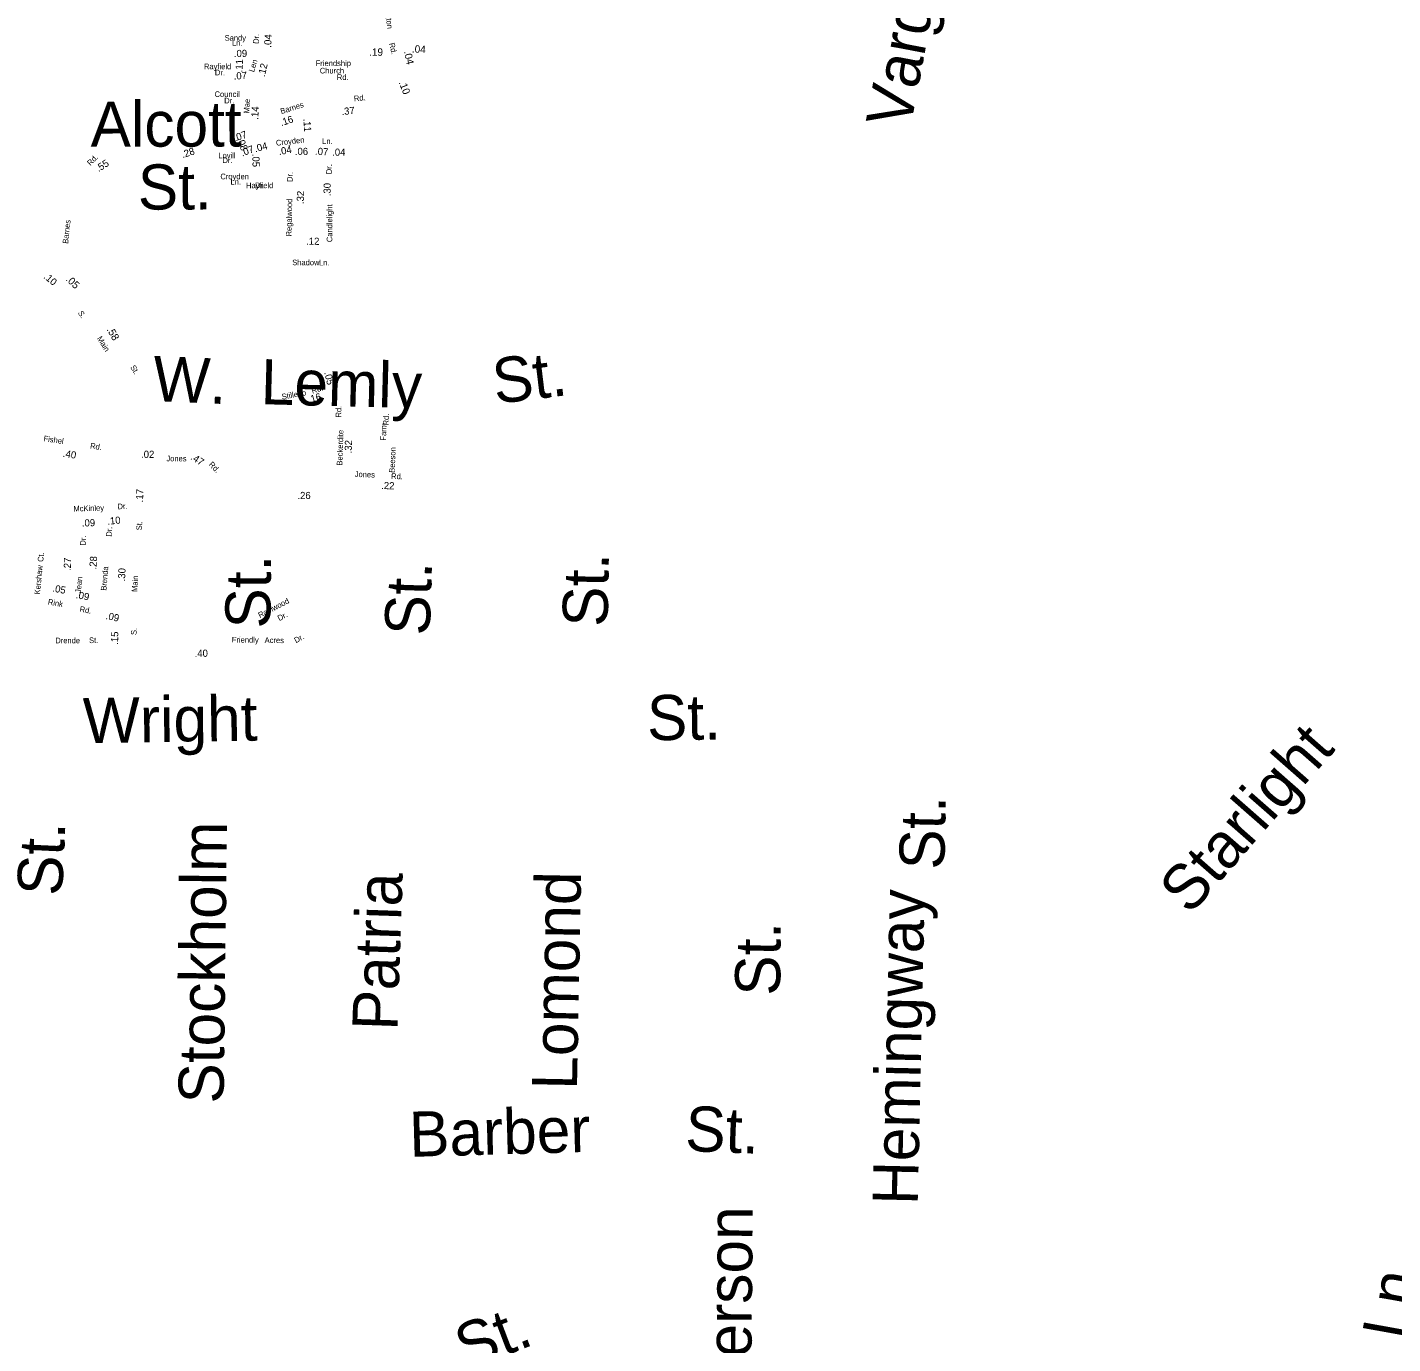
# Model space of a CAD drawing. Extents: x 1553981 to 1780076, y 812965 to 996873.
# Drawn here: x 1633779 to 1636650, y 842188 to 844957 of the extents above; entities that cross this region are included whole.
import ezdxf

# ---------------------------------------------------------------- set-up
doc = ezdxf.new("R2010")
doc.units = 0
for name, color, linetype in [('Exist Road Non-System Type 51 Label', 7, 'Continuous'), ('Exist Road Secondary Mileage Hundredths English Label', 7, 'Continuous'), ('Map Preparation Border Antique Large Shape', 7, 'Continuous')]:
    doc.layers.add(name, color=color, linetype=linetype)

msp = doc.modelspace()

# ---------------------------------------------------------------- texts
at = {"layer": 'Exist Road Non-System Type 51 Label'}
for s, height, rotation, p in [('Vargrave', 95, 79.1883, (1635635.1, 844741.6)), ('Alcott', 95, 0.0629, (1633911.7, 844705.7)), ('St.', 95, 0.0629, (1634011.1, 844573.5)), ('W.', 95, 357.5345, (1634041, 844170.9)), ('Lemly', 95, 358.4984, (1634268.7, 844164.2)), ('St.', 95, 6.9382, (1634763, 844164.6)), ('Rd.', 11.87, 89.2416, (1634538.7, 844119.4)), ('Farm', 11.88, 87.7726, (1634532.8, 844087.3)), ('Beeson', 11.88, 87.7726, (1634551.2, 844019.5)), ('Ct.', 11.88, 84.2594, (1633811.9, 843831.8)), ('Kershaw', 11.88, 84.2594, (1633805, 843763.4)), ('St.', 95, 89.3263, (1634289.6, 843691.7)), ('St.', 95, 88.047, (1634624.6, 843676.6)), ('St.', 95, 88.8884, (1634998.8, 843695.1)), ('Rainwood', 11.88, 27.1483, (1634267.8, 843714)), ('Dr.', 11.88, 27.1483, (1634308.5, 843707.7)), ('Dr.', 11.88, 28.549, (1634343.7, 843661.1)), ('Drende', 11.87, 0.1835, (1633837.4, 843661)), ('St.', 11.88, 0.6639, (1633908.5, 843661.4)), ('Friendly', 11.88, 359.3006, (1634208.6, 843662.8)), ('Acres', 11.88, 359.3006, (1634277.6, 843661.9)), ('Wright', 95, 0.9075, (1633896.2, 843450.6)), ('St.', 95, 0.6551, (1635082.3, 843457)), ('Starlight', 95, 48.7367, (1636223.4, 843087.4)), ('St.', 95, 88.7222, (1635706.9, 843184.3)), ('Stockholm', 95, 89.302, (1634191.2, 842692.5)), ('St.', 95, 87.3612, (1633851.6, 843128.7)), ('Patria', 95, 88.047, (1634556.7, 842845.5)), ('Lomond', 95, 88.8884, (1634934.4, 842721.3)), ('Hemingway', 95, 88.7222, (1635651, 842478.9)), ('St.', 95, 89.4902, (1635361.7, 842919.4)), ('Barber', 95, 1.6112, (1634582.8, 842580.6)), ('St.', 95, 357.7782, (1635161, 842593.2)), ('Emerson', 95, 89.4902, (1635299.6, 841967.9)), ('Ln.', 95, 79.7626, (1636679, 842193.5)), ('St.', 95, 20.7784, (1634701.4, 842131.4))]:
    msp.add_text(s, height=height, rotation=rotation, dxfattribs=at).set_placement(p)
at = {"layer": 'Exist Road Secondary Mileage Hundredths English Label'}
for s, height, rotation, p in [('.04', 15, 86.8907, (1634291.3, 844913.9)), ('.19', 15.62, 359.9023, (1634497.5, 844897.1)), ('.04', 15.62, 357.16, (1634587.1, 844904)), ('.09', 15, 0.8821, (1634213.1, 844894.3)), ('.11', 15, 87.0344, (1634230.9, 844862)), ('.04', 15.62, 282.6841, (1634570.5, 844905.7)), ('.07', 15, 3.4712, (1634213, 844846.8)), ('.12', 15, 76.5724, (1634277.7, 844852)), ('.10', 15.62, 291.4807, (1634559.4, 844841.1)), ('.14', 15, 86.8055, (1634264.1, 844762.2)), ('.16', 15, 18.6383, (1634312.9, 844748.8)), ('.37', 15, 6.0018, (1634440, 844772.1)), ('.07', 15, 18.0065, (1634215.3, 844716.7)), ('.11', 15, 273.8442, (1634359.1, 844764.5)), ('.08', 15, 290.6464, (1634219.1, 844721.9)), ('.04', 15, 15.0085, (1634258.1, 844693.9)), ('.28', 15, 18.1389, (1634105.5, 844681.5)), ('.07', 15, 21.2058, (1634230.7, 844685)), ('.05', 15, 270.8384, (1634251.8, 844690.7)), ('.04', 15, 9.9553, (1634308.1, 844688)), ('.06', 15, 0.2019, (1634341.2, 844688.4)), ('.07', 15, 356.8106, (1634383.4, 844689)), ('.04', 15, 0.0721, (1634419.7, 844686.8)), ('.55', 15, 33.3293, (1633928.6, 844652)), ('.30', 15, 89.3527, (1634416.4, 844601.5)), ('.32', 15, 88.5716, (1634360, 844584.9)), ('.12', 15, 359.2877, (1634364.8, 844499.6)), ('.10', 15, 320.0252, (1633811.7, 844430.4)), ('.05', 15.62, 316.2652, (1633858.4, 844425.4)), ('.58', 15.62, 300.4655, (1633944.8, 844321.2)), ('.05', 15, 283.9853, (1634402.8, 844230.5)), ('.16', 15, 16.0351, (1634371.2, 844166)), ('.32', 15, 88.2036, (1634460.6, 844060.5)), ('.40', 15, 350.9479, (1633852.6, 844053.6)), ('.02', 15, 359.7018, (1634017.7, 844051.2)), ('.47', 15, 327.3891, (1634120.6, 844049.1)), ('.22', 15, 358.216, (1634522.5, 843985.7)), ('.17', 15, 86.805, (1634021.6, 843957.4)), ('.09', 15, 1.7579, (1633893.5, 843906.6)), ('.10', 15, 5.5671, (1633947.5, 843910.4)), ('.27', 15, 88.0511, (1633869.9, 843813.1)), ('.28', 15, 85.9727, (1633923.6, 843816)), ('.30', 15, 86.9749, (1633983.9, 843791.1)), ('.05', 15, 349.4572, (1633830.5, 843770.1)), ('.09', 15, 349.1726, (1633879.9, 843756.2)), ('.09', 15, 347.3919, (1633942.6, 843712.4)), ('.15', 15, 88.2138, (1633969.3, 843657.7)), ('.40', 15, 0.9774, (1634130.6, 843632.3))]:
    msp.add_text(s, height=height, rotation=rotation, dxfattribs=at).set_placement(p)
msp.add_text('.26', height=15, dxfattribs=at).set_placement((1634346.6, 843964.6))
at = {"layer": 'Map Preparation Border Antique Large Shape'}
for s, height, rotation, p in [('Lexington', 11.88, 276.936, (1634527.3, 845021.5)), ('Dr.', 11.88, 86.8907, (1634265.1, 844921.8)), ('Rd.', 11.88, 284.1342, (1634539, 844922.8)), ('Len', 11.88, 72.7804, (1634255.2, 844861.8)), ('Mae', 11.88, 86.8055, (1634245.2, 844775.3)), ('Barnes', 11.88, 17.7229, (1634312.9, 844774.2)), ('Rd.', 11.88, 6.4928, (1634466, 844800.9)), ('Croyden', 11.87, 6.7081, (1634302.2, 844707.6)), ('Ln.', 11.88, 359.7086, (1634398.6, 844711.5)), ('Rd.', 11.88, 45.5131, (1633911.4, 844664.8)), ('Dr.', 11.88, 89.4327, (1634418.8, 844647.9)), ('Dr.', 11.88, 88.427, (1634336.3, 844631.5)), ('Regalwood', 11.87, 88.7765, (1634334.1, 844516.9)), ('Candlelight', 11.875, 90.084, (1634420, 844504.9)), ('Barnes', 11.88, 83.7846, (1633864.3, 844501.1)), ('S.', 11.88, 302.2579, (1633884.4, 844356.1)), ('Main', 11.88, 301.7317, (1633924.6, 844302.5)), ('St.', 11.88, 301.345, (1633994.5, 844241.9)), ('Rd.', 11.87, 17.4635, (1634378.3, 844186)), ('Stilletto', 11.88, 10.2554, (1634314.6, 844173.7)), ('Rd.', 11.88, 88.9832, (1634438.7, 844135.9)), ('Beckerdite', 11.88, 88.2036, (1634441.1, 844034.8)), ('Fishel', 11.88, 351.3688, (1633812.1, 844086.5)), ('Rd.', 11.87, 350.9479, (1633910, 844071.2)), ('Jones', 11.88, 359.8866, (1634071, 844043.9)), ('Rd.', 11.88, 313.9317, (1634159.3, 844036.3)), ('Jones', 11.88, 358.216, (1634467, 844011.1)), ('Rd.', 11.88, 358.0315, (1634543.5, 844006.9)), ('McKinley', 11.88, 1.8196, (1633875.7, 843938.2)), ('Dr.', 11.88, 3.247, (1633968.5, 843942.9)), ('St.', 11.88, 86.805, (1634019.3, 843898.4)), ('Dr.', 11.88, 86.9567, (1633901, 843866.3)), ('Dr.', 11.87, 85.9727, (1633955.9, 843885)), ('Brenda', 11.88, 85.3411, (1633944.8, 843771.4)), ('Jean', 11.88, 83.9244, (1633891, 843766.3)), ('Main', 11.88, 86.9749, (1634009.8, 843768.9)), ('Rink', 11.88, 349.4572, (1633821.1, 843743)), ('Rd.', 11.88, 349.1726, (1633887.8, 843727.8)), ('S.', 11.88, 87.2422, (1634008.2, 843678.3))]:
    msp.add_text(s, height=height, rotation=rotation, dxfattribs=at).set_placement(p)
for s, p in [('Sandy', (1634193.5, 844928.7)), ('Ln.', (1634208.8, 844918.1)), ('Friendship', (1634385, 844875.4)), ('Rayfield', (1634150, 844868.7)), ('Dr.', (1634173, 844855.8)), ('Church', (1634393.6, 844859.8)), ('Rd.', (1634429.5, 844846.1)), ('Council', (1634172.4, 844810.3)), ('Dr.', (1634192.6, 844796.8)), ('Lovill', (1634180.5, 844681.5)), ('Dr.', (1634189, 844671.3)), ('Croyden', (1634184.6, 844637.2)), ('Ln.', (1634205.9, 844626.1)), ('Hayfield', (1634238.5, 844618.5)), ('Dr.', (1634257.6, 844618.5)), ('Shadow', (1634335.6, 844456.3)), ('Ln.', (1634391.9, 844455.9))]:
    msp.add_text(s, height=11.88, dxfattribs=at).set_placement(p)

doc.saveas('drawing.dxf')
